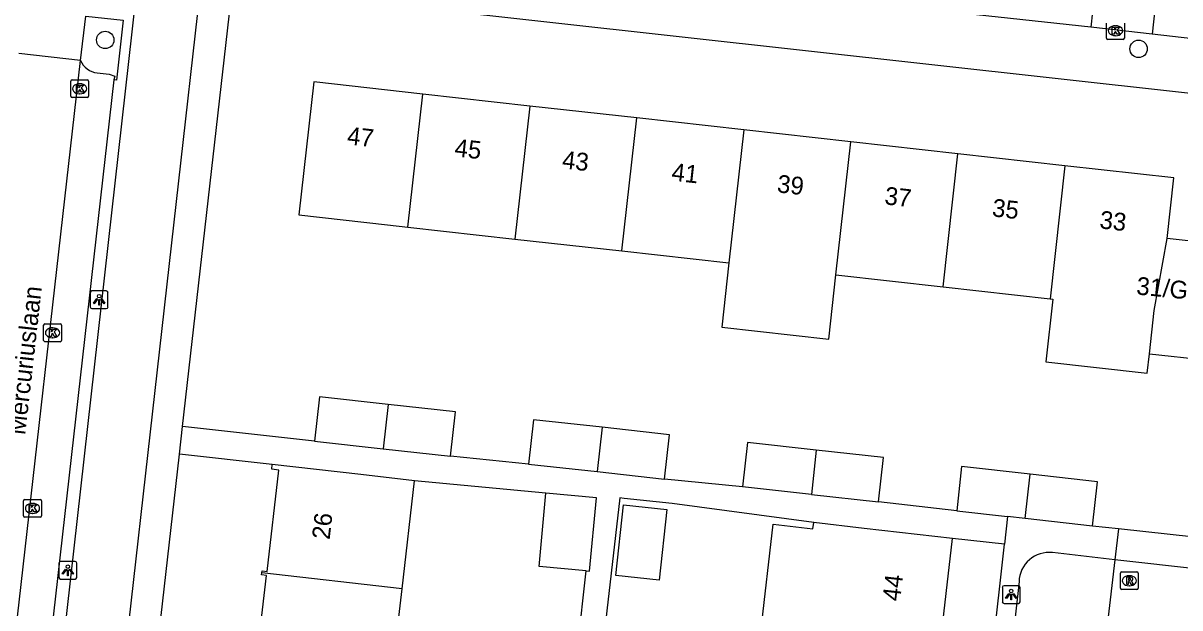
# Model space of a CAD drawing. Extents: x 161928 to 163055, y 386475 to 387428.
# Drawn here: x 162200.8 to 162265.7, y 386625.6 to 386658.5 of the extents above; entities that cross this region are included whole.
import ezdxf

# ---------------------------------------------------------------- set-up
doc = ezdxf.new("R2010")
doc.units = 0
for name, color, linetype in [('IMGEO_Boom', 7, 'Continuous'), ('IMGEO_Fietspad_gesloten', 7, 'Continuous'), ('IMGEO_Kolk', 7, 'Continuous'), ('IMGEO_Lichtpunt', 7, 'Continuous'), ('IMGEO_Openbare_ruimte_label', 7, 'Continuous'), ('IMGEO_Pand', 7, 'Continuous'), ('IMGEO_Pand_nummerreeks', 7, 'Continuous'), ('IMGEO_Parkeervlak_open', 7, 'Continuous'), ('IMGEO_Rijbaan_lokaal_open', 7, 'Continuous'), ('IMGEO_Rioolput', 7, 'Continuous'), ('IMGEO_Voetpad_open', 7, 'Continuous')]:
    doc.layers.add(name, color=color, linetype=linetype)

msp = doc.modelspace()

# ---------------------------------------------------------------- linework, layer by layer
at = {"layer": 'IMGEO_Boom'}
for centre in [(162205.373, 386657.567), (162263.427, 386657.067)]:
    msp.add_circle(centre, 0.489, dxfattribs=at)
at = {"layer": 'IMGEO_Fietspad_gesloten'}
for points in [[(162195.921, 386555.33), (162196.623, 386563.902), (162198.619, 386583.997), (162202.473, 386618.652), (162216.324, 386742.13)], [(162211.475, 386667.262), (162205.893, 386617.771), (162202.052, 386582.949), (162200.737, 386569.786)]]:
    msp.add_lwpolyline(points, dxfattribs=at)
at = {"layer": 'IMGEO_Kolk'}
for p, q in [((162261.627, 386657.662), (162261.627, 386658.514)), ((162262.115, 386658.368), (162262.14, 386658.368)), ((162262.628, 386658.514), (162262.628, 386657.662)), ((162262.138, 386657.808), (162262.113, 386657.808)), ((162262.554, 386657.588), (162261.702, 386657.588)), ((162203.44, 386654.398), (162203.44, 386655.25)), ((162203.515, 386655.324), (162204.367, 386655.324)), ((162203.928, 386655.104), (162203.953, 386655.104)), ((162204.441, 386655.25), (162204.441, 386654.398)), ((162203.951, 386654.544), (162203.926, 386654.544)), ((162204.367, 386654.324), (162203.515, 386654.324)), ((162201.915, 386640.676), (162201.915, 386641.528)), ((162201.99, 386641.602), (162202.842, 386641.602)), ((162202.916, 386641.528), (162202.916, 386640.676)), ((162202.426, 386640.822), (162202.401, 386640.822)), ((162202.403, 386641.382), (162202.428, 386641.382)), ((162202.842, 386640.602), (162201.99, 386640.602)), ((162200.863, 386631.728), (162201.715, 386631.728)), ((162200.788, 386630.802), (162200.788, 386631.654)), ((162201.276, 386631.508), (162201.301, 386631.508)), ((162201.789, 386631.654), (162201.789, 386630.802)), ((162201.715, 386630.728), (162200.863, 386630.728)), ((162201.299, 386630.948), (162201.274, 386630.948))]:
    msp.add_line(p, q, dxfattribs=at)
for points in [[(162261.627, 386657.662), (162261.627, 386658.514)], [(162262.628, 386658.514), (162262.628, 386657.662)], [(162261.948, 386658.288), (162262.071, 386658.288), (162262.071, 386658.137), (162262.201, 386658.288), (162262.365, 386658.288), (162262.219, 386658.137), (162262.372, 386657.888), (162262.22, 386657.888), (162262.135, 386658.052), (162262.071, 386657.985), (162262.071, 386657.888), (162261.948, 386657.888), (162261.948, 386658.288)], [(162262.554, 386657.588), (162261.702, 386657.588)], [(162203.44, 386654.398), (162203.44, 386655.25)], [(162203.515, 386655.324), (162204.367, 386655.324)], [(162204.441, 386655.25), (162204.441, 386654.398)], [(162203.761, 386655.024), (162203.884, 386655.024), (162203.884, 386654.873), (162204.014, 386655.024), (162204.178, 386655.024), (162204.032, 386654.873), (162204.185, 386654.624), (162204.033, 386654.624), (162203.948, 386654.788), (162203.884, 386654.721), (162203.884, 386654.624), (162203.761, 386654.624), (162203.761, 386655.024)], [(162204.367, 386654.324), (162203.515, 386654.324)], [(162201.915, 386640.676), (162201.915, 386641.528)], [(162201.99, 386641.602), (162202.842, 386641.602)], [(162202.916, 386641.528), (162202.916, 386640.676)], [(162202.236, 386641.302), (162202.359, 386641.302), (162202.359, 386641.151), (162202.489, 386641.302), (162202.653, 386641.302), (162202.507, 386641.151), (162202.66, 386640.902), (162202.508, 386640.902), (162202.423, 386641.066), (162202.359, 386640.999), (162202.359, 386640.902), (162202.236, 386640.902), (162202.236, 386641.302)], [(162202.842, 386640.602), (162201.99, 386640.602)], [(162200.863, 386631.728), (162201.715, 386631.728)], [(162200.788, 386630.802), (162200.788, 386631.654)], [(162201.109, 386631.428), (162201.232, 386631.428), (162201.232, 386631.277), (162201.362, 386631.428), (162201.526, 386631.428), (162201.38, 386631.277), (162201.533, 386631.028), (162201.381, 386631.028), (162201.296, 386631.192), (162201.232, 386631.125), (162201.232, 386631.028), (162201.109, 386631.028), (162201.109, 386631.428)], [(162201.789, 386631.654), (162201.789, 386630.802)], [(162201.715, 386630.728), (162200.863, 386630.728)]]:
    msp.add_lwpolyline(points, dxfattribs=at)
for centre, start, end in [((162261.704, 386657.664), 181.55205, 268.44795), ((162261.704, 386657.664), 181.55205, 268.44795), ((162262.552, 386657.664), 271.55205, 358.44795), ((162262.552, 386657.664), 271.55205, 358.44795), ((162203.517, 386655.248), 91.55205, 178.44795), ((162203.517, 386655.248), 91.55205, 178.44795), ((162204.365, 386655.248), 1.55205, 88.44795), ((162204.365, 386655.248), 1.55205, 88.44795), ((162203.517, 386654.4), 181.55205, 268.44795), ((162203.517, 386654.4), 181.55205, 268.44795), ((162204.365, 386654.4), 271.55205, 358.44795), ((162204.365, 386654.4), 271.55205, 358.44795), ((162201.992, 386641.526), 91.55205, 178.44795), ((162201.992, 386641.526), 91.55205, 178.44795), ((162202.84, 386641.526), 1.55205, 88.44795), ((162202.84, 386641.526), 1.55205, 88.44795), ((162201.992, 386640.678), 181.55205, 268.44795), ((162201.992, 386640.678), 181.55205, 268.44795), ((162202.84, 386640.678), 271.55205, 358.44795), ((162202.84, 386640.678), 271.55205, 358.44795), ((162200.865, 386631.652), 91.55205, 178.44795), ((162200.865, 386631.652), 91.55205, 178.44795), ((162201.713, 386631.652), 1.55205, 88.44795), ((162201.713, 386631.652), 1.55205, 88.44795), ((162200.865, 386630.804), 181.55205, 268.44795), ((162200.865, 386630.804), 181.55205, 268.44795), ((162201.713, 386630.804), 271.55205, 358.44795), ((162201.713, 386630.804), 271.55205, 358.44795)]:
    msp.add_arc(centre, 0.0765, start, end, dxfattribs=at)
for centre, major_axis, ratio, start_param, end_param in [((162262.114, 386658.088), (-0.387, 0.002), 0.722429, 4.712389, 7.853982), ((162262.139, 386658.088), (-0.39, 0.002), 0.717154, 1.570796, 4.712389), ((162203.927, 386654.824), (-0.387, 0.002), 0.722429, 4.712389, 7.853982), ((162203.952, 386654.824), (-0.39, 0.002), 0.717154, 1.570796, 4.712389), ((162202.402, 386641.102), (-0.387, 0.002), 0.722429, 4.712389, 7.853982), ((162202.427, 386641.102), (-0.39, 0.002), 0.717154, 1.570796, 4.712389), ((162201.275, 386631.228), (-0.387, 0.002), 0.722429, 4.712389, 7.853982), ((162201.3, 386631.228), (-0.39, 0.002), 0.717154, 1.570796, 4.712389)]:
    msp.add_ellipse(centre, major_axis=major_axis, ratio=ratio, start_param=start_param, end_param=end_param, dxfattribs=at)
at = {"layer": 'IMGEO_Lichtpunt'}
for p, q in [((162205.436, 386643.459), (162204.628, 386643.459)), ((162205.436, 386643.459), (162204.628, 386643.459)), ((162204.534, 386643.364), (162204.534, 386642.557)), ((162204.534, 386643.364), (162204.534, 386642.557)), ((162205.53, 386642.557), (162205.53, 386643.364)), ((162205.53, 386642.557), (162205.53, 386643.364)), ((162204.628, 386642.463), (162205.436, 386642.463)), ((162204.628, 386642.463), (162205.436, 386642.463)), ((162202.777, 386628.152), (162202.777, 386627.345)), ((162202.777, 386628.152), (162202.777, 386627.345)), ((162203.679, 386628.247), (162202.871, 386628.247)), ((162203.679, 386628.247), (162202.871, 386628.247)), ((162203.773, 386627.345), (162203.773, 386628.152)), ((162203.773, 386627.345), (162203.773, 386628.152)), ((162202.871, 386627.251), (162203.679, 386627.251)), ((162202.871, 386627.251), (162203.679, 386627.251)), ((162255.773, 386626.787), (162255.773, 386625.98)), ((162255.773, 386626.787), (162255.773, 386625.98)), ((162256.675, 386626.882), (162255.867, 386626.882)), ((162256.675, 386626.882), (162255.867, 386626.882)), ((162256.769, 386625.98), (162256.769, 386626.787)), ((162256.769, 386625.98), (162256.769, 386626.787)), ((162255.867, 386625.886), (162256.675, 386625.886)), ((162255.867, 386625.886), (162256.675, 386625.886))]:
    msp.add_line(p, q, dxfattribs=at)
for points in [[(162204.908, 386643.028), (162204.947, 386643), (162204.759, 386642.738), (162204.721, 386642.765), (162204.908, 386643.028)], [(162205.01, 386642.98), (162205.057, 386642.98), (162205.057, 386642.658), (162205.01, 386642.658), (162205.01, 386642.98)], [(162205.12, 386643), (162205.158, 386643.027), (162205.345, 386642.765), (162205.306, 386642.737), (162205.12, 386643)], [(162203.151, 386627.816), (162203.19, 386627.788), (162203.002, 386627.526), (162202.964, 386627.553), (162203.151, 386627.816)], [(162203.363, 386627.788), (162203.401, 386627.815), (162203.588, 386627.553), (162203.549, 386627.525), (162203.363, 386627.788)], [(162203.253, 386627.768), (162203.3, 386627.768), (162203.3, 386627.446), (162203.253, 386627.446), (162203.253, 386627.768)], [(162256.147, 386626.451), (162256.186, 386626.423), (162255.998, 386626.161), (162255.96, 386626.188), (162256.147, 386626.451)], [(162256.249, 386626.403), (162256.296, 386626.403), (162256.296, 386626.081), (162256.249, 386626.081), (162256.249, 386626.403)], [(162256.359, 386626.423), (162256.397, 386626.45), (162256.584, 386626.188), (162256.545, 386626.16), (162256.359, 386626.423)]]:
    msp.add_lwpolyline(points, dxfattribs=at)
for centre in [(162205.033, 386643.162), (162203.276, 386627.95), (162256.272, 386626.585)]:
    msp.add_circle(centre, 0.0994, dxfattribs=at)
for centre, start, end in [((162204.628, 386643.364), 90, 180), ((162204.628, 386643.364), 90, 180), ((162205.436, 386643.364), 0, 90), ((162205.436, 386643.364), 0, 90), ((162204.628, 386642.557), 180, 270), ((162204.628, 386642.557), 180, 270), ((162205.436, 386642.557), 270, 0), ((162205.436, 386642.557), 270, 360), ((162202.871, 386628.152), 90, 180), ((162202.871, 386628.152), 90, 180), ((162203.679, 386628.152), 0, 90), ((162203.679, 386628.152), 0, 90), ((162202.871, 386627.345), 180, 270), ((162202.871, 386627.345), 180, 270), ((162203.679, 386627.345), 270, 0), ((162203.679, 386627.345), 270, 360), ((162255.867, 386626.787), 90, 180), ((162255.867, 386626.787), 90, 180), ((162256.675, 386626.787), 0, 90), ((162256.675, 386626.787), 0, 90), ((162255.867, 386625.98), 180, 270), ((162255.867, 386625.98), 180, 270), ((162256.675, 386625.98), 270, 0), ((162256.675, 386625.98), 270, 360)]:
    msp.add_arc(centre, 0.0946, start, end, dxfattribs=at)
at = {"layer": 'IMGEO_Pand'}
for points in [[(162223.214, 386654.524), (162217.093, 386655.208), (162216.257, 386647.73), (162221.227, 386647.175), (162222.378, 386647.046)], [(162222.378, 386647.046), (162223.214, 386654.524)], [(162229.226, 386653.852), (162223.214, 386654.524)], [(162229.226, 386653.852), (162228.391, 386646.374)], [(162235.239, 386653.181), (162229.226, 386653.852)], [(162234.404, 386645.702), (162235.239, 386653.181)], [(162241.252, 386652.509), (162235.239, 386653.181)], [(162241.252, 386652.509), (162240.416, 386645.03)], [(162247.264, 386651.837), (162241.252, 386652.509)], [(162246.428, 386644.359), (162247.264, 386651.837)], [(162253.277, 386651.165), (162247.264, 386651.837)], [(162252.441, 386643.687), (162253.277, 386651.165)], [(162259.289, 386650.494), (162253.277, 386651.165)], [(162259.289, 386650.494), (162258.453, 386643.015)], [(162265.027, 386646.402), (162265.408, 386649.81), (162259.289, 386650.494)], [(162222.378, 386647.046), (162228.391, 386646.374)], [(162228.391, 386646.374), (162234.404, 386645.702)], [(162264.04, 386639.926), (162264.312, 386642.36), (162265.027, 386646.402)], [(162267.886, 386646.082), (162265.027, 386646.402)], [(162234.404, 386645.702), (162240.416, 386645.03)], [(162240.416, 386645.03), (162240.012, 386641.412), (162246.023, 386640.74), (162246.428, 386644.359)], [(162246.428, 386644.359), (162252.441, 386643.687)], [(162252.441, 386643.687), (162258.453, 386643.015)], [(162258.453, 386643.015), (162258.616, 386642.997), (162258.222, 386639.475), (162263.918, 386638.838), (162264.04, 386639.926)], [(162264.04, 386639.926), (162267.16, 386639.578)], [(162221.272, 386637.072), (162217.408, 386637.501), (162217.131, 386635.008)], [(162221.272, 386637.072), (162220.994, 386634.58)], [(162224.769, 386634.161), (162225.045, 386636.654), (162221.272, 386637.072)], [(162233.298, 386635.787), (162229.434, 386636.216), (162229.157, 386633.723)], [(162233.298, 386635.787), (162233.02, 386633.295)], [(162236.795, 386632.876), (162237.071, 386635.369), (162233.298, 386635.787)], [(162217.131, 386635.008), (162220.994, 386634.58)], [(162220.994, 386634.58), (162224.769, 386634.161)], [(162245.323, 386634.502), (162241.459, 386634.931), (162241.182, 386632.438)], [(162245.323, 386634.502), (162245.045, 386632.01)], [(162248.82, 386631.591), (162249.096, 386634.084), (162245.323, 386634.502)], [(162214.174, 386627.608), (162214.187, 386627.718), (162214.47, 386627.69), (162215.126, 386633.384), (162214.728, 386633.43), (162214.76, 386633.703)], [(162222.751, 386632.782), (162219.728, 386633.13), (162214.76, 386633.703)], [(162229.157, 386633.723), (162233.02, 386633.295)], [(162233.02, 386633.295), (162236.795, 386632.876)], [(162257.341, 386633.148), (162253.485, 386633.576), (162253.208, 386631.083)], [(162257.062, 386630.656), (162257.341, 386633.148)], [(162260.846, 386630.236), (162261.122, 386632.729), (162257.341, 386633.148)], [(162222.049, 386626.7), (162222.751, 386632.782)], [(162245.045, 386632.01), (162241.182, 386632.438)], [(162232.4, 386627.717), (162229.744, 386627.962), (162230.124, 386632.079)], [(162232.4, 386627.717), (162232.586, 386627.7), (162232.966, 386631.817), (162230.124, 386632.079)], [(162245.045, 386632.01), (162248.82, 386631.591)], [(162234.063, 386627.457), (162234.493, 386631.432), (162236.923, 386631.169), (162236.493, 386627.195), (162234.063, 386627.457)], [(162253.208, 386631.083), (162256.059, 386630.767)], [(162244.444, 386624.056), (162242.204, 386624.313), (162242.895, 386630.333), (162245.134, 386630.076), (162245.175, 386630.43)], [(162252.973, 386629.536), (162248.006, 386630.105), (162245.175, 386630.43)], [(162257.062, 386630.656), (162256.059, 386630.767)], [(162260.846, 386630.236), (162257.062, 386630.656)], [(162252.264, 386623.356), (162252.973, 386629.536)], [(162213.445, 386621.56), (162213.462, 386621.705), (162213.761, 386621.671), (162214.428, 386627.465), (162214.16, 386627.493), (162214.174, 386627.608)], [(162222.049, 386626.7), (162214.174, 386627.608)], [(162221.352, 386620.648), (162222.049, 386626.7)]]:
    msp.add_lwpolyline(points, dxfattribs=at)
at = {"layer": 'IMGEO_Parkeervlak_open'}
msp.add_lwpolyline([(162204.923, 386655.713), (162205.597, 386655.636), (162205.923, 386655.523), (162205.862, 386655.326)], dxfattribs=at)
msp.add_arc((162205.052, 386656.856), 1.151, 202.33647, 263.55207, dxfattribs=at)
at = {"layer": 'IMGEO_Rijbaan_lokaal_open'}
for points in [[(162261.494, 386665.204), (162260.747, 386658.278)], [(162264.937, 386664.82), (162264.197, 386657.891)], [(162260.747, 386658.278), (162226.38, 386662.025), (162217.325, 386663.028)], [(162203.988, 386656.419), (162204.281, 386658.907)], [(162264.197, 386657.891), (162260.747, 386658.278)], [(162266.476, 386657.636), (162264.197, 386657.891)], [(162195.84, 386583.962), (162199.876, 386620.158), (162203.988, 386656.419)], [(162203.988, 386656.419), (162200.512, 386656.804)], [(162262.1, 386628.346), (162258.588, 386628.74)], [(162262.1, 386628.346), (162261.058, 386619.512)], [(162256.712, 386627.113), (162250.968, 386575.86)]]:
    msp.add_lwpolyline(points, dxfattribs=at)
msp.add_arc((162258.39, 386627.073), 1.679, 83.23457, 178.63372, dxfattribs=at)
at = {"layer": 'IMGEO_Rioolput'}
for p, q in [((162262.405, 386626.735), (162262.405, 386627.587)), ((162262.48, 386627.661), (162263.332, 386627.661)), ((162262.893, 386627.441), (162262.918, 386627.441)), ((162263.406, 386627.587), (162263.406, 386626.735)), ((162263.332, 386626.661), (162262.48, 386626.661)), ((162262.916, 386626.881), (162262.891, 386626.881))]:
    msp.add_line(p, q, dxfattribs=at)
for points in [[(162262.405, 386626.735), (162262.405, 386627.587)], [(162262.48, 386627.661), (162263.332, 386627.661)], [(162262.994, 386627.359), (162262.742, 386627.361), (162262.742, 386626.961)], [(162262.92, 386627.28), (162262.866, 386627.28), (162262.866, 386627.199)], [(162262.866, 386627.199), (162262.918, 386627.199)], [(162263.406, 386627.587), (162263.406, 386626.735)], [(162263.332, 386626.661), (162262.48, 386626.661)], [(162262.742, 386626.961), (162262.866, 386626.961), (162262.866, 386627.123), (162262.877, 386627.123)], [(162262.924, 386627.094), (162262.995, 386626.961), (162263.135, 386626.961), (162263.07, 386627.087)]]:
    msp.add_lwpolyline(points, dxfattribs=at)
for centre, radius, start, end in [((162262.482, 386627.585), 0.0765, 91.55205, 178.44795), ((162262.482, 386627.585), 0.0765, 91.55205, 178.44795), ((162262.902, 386627.388), 0.19, 274.7715, 282.96867), ((162262.926, 386627.184), 0.0964, 77.00612, 93.18647), ((162262.94, 386627.241), 0.0378, 276.66336, 79.67722), ((162262.993, 386627.249), 0.109, 350.36119, 89.41601), ((162262.991, 386627.249), 0.112, 277.58423, 350.98172), ((162263.33, 386627.585), 0.0765, 1.55205, 88.44795), ((162263.33, 386627.585), 0.0765, 1.55205, 88.44795), ((162262.482, 386626.737), 0.0765, 181.55205, 268.44795), ((162262.482, 386626.737), 0.0765, 181.55205, 268.44795), ((162262.876, 386627.07), 0.0533, 26.02933, 88.69889), ((162262.975, 386627.034), 0.108, 29.51342, 73.79051), ((162263.33, 386626.737), 0.0765, 271.55205, 358.44795), ((162263.33, 386626.737), 0.0765, 271.55205, 358.44795)]:
    msp.add_arc(centre, radius, start, end, dxfattribs=at)
for centre, major_axis, ratio, start_param, end_param in [((162262.892, 386627.161), (-0.387, 0.002), 0.722429, 4.712389, 7.853982), ((162262.917, 386627.161), (-0.39, 0.002), 0.717154, 1.570796, 4.712389)]:
    msp.add_ellipse(centre, major_axis=major_axis, ratio=ratio, start_param=start_param, end_param=end_param, dxfattribs=at)
at = {"layer": 'IMGEO_Voetpad_open'}
for points in [[(162209.723, 386635.829), (162212.529, 386660.572), (162215.989, 386660.188)], [(162215.989, 386660.188), (162380.412, 386641.923)], [(162204.281, 386658.907), (162206.375, 386658.678), (162206.004, 386655.308), (162205.862, 386655.326)], [(162205.862, 386655.326), (162201.692, 386618.497), (162197.988, 386585.063)], [(162209.546, 386634.272), (162209.723, 386635.829)], [(162217.131, 386635.008), (162209.723, 386635.829)], [(162204.829, 386592.006), (162207.749, 386618.434), (162209.546, 386634.272)], [(162214.76, 386633.703), (162209.546, 386634.272)], [(162229.157, 386633.723), (162224.769, 386634.161)], [(162230.124, 386632.079), (162222.751, 386632.782)], [(162241.182, 386632.438), (162236.795, 386632.876)], [(162245.175, 386630.43), (162237.23, 386631.5), (162234.532, 386631.792), (162234.28, 386631.819), (162230.744, 386601.024), (162229.401, 386589.321), (162240.316, 386588.068)], [(162253.208, 386631.083), (162248.82, 386631.591)], [(162256.059, 386630.767), (162255.887, 386629.219)], [(162262.305, 386630.077), (162260.846, 386630.236)], [(162262.305, 386630.077), (162262.1, 386628.346)], [(162272.199, 386629.002), (162262.305, 386630.077)], [(162251.168, 386586.834), (162255.887, 386629.219)], [(162255.887, 386629.219), (162252.973, 386629.536)], [(162266.954, 386627.802), (162262.1, 386628.346)], [(162231.925, 386623.482), (162232.4, 386627.717)]]:
    msp.add_lwpolyline(points, dxfattribs=at)

# ---------------------------------------------------------------- texts
at = {"layer": 'IMGEO_Openbare_ruimte_label'}
msp.add_text('Mercuriuslaan', height=1, rotation=83.57125, dxfattribs=at).set_placement((162200.876, 386635.324))
at = {"layer": 'IMGEO_Pand_nummerreeks'}
for s, rotation, p in [('47', 353.62506, (162218.928, 386651.703)), ('45', 353.62506, (162224.967, 386651.028)), ('43', 353.62506, (162231.006, 386650.353)), ('41', 353.62506, (162237.158, 386649.666)), ('39', 353.62298, (162243.085, 386649.004)), ('37', 353.62506, (162249.125, 386648.329)), ('35', 353.62506, (162255.164, 386647.654)), ('33', 353.62298, (162261.203, 386646.979)), ('31/G03', 354.59621, (162263.274, 386643.259)), ('26', 83.50425, (162217.979, 386629.445)), ('44', 83.45703, (162250.029, 386625.977))]:
    msp.add_text(s, height=1, rotation=rotation, dxfattribs=at).set_placement(p)

doc.saveas('drawing.dxf')
